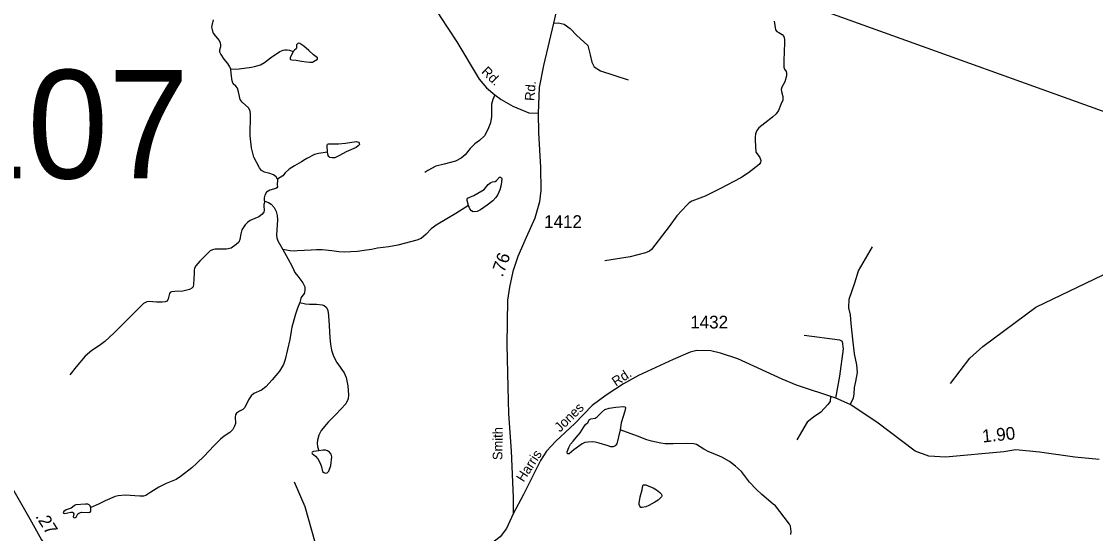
# Model space of a CAD drawing. Extents: x 2126262 to 2293712, y 749403 to 919119.
# Drawn here: x 2218946 to 2229493, y 883288 to 888318 of the extents above; entities that cross this region are included whole.
import ezdxf

# ---------------------------------------------------------------- set-up
doc = ezdxf.new("R2010")
doc.units = 0
for name, color, linetype in [('Exist Hydrographic Misc Water Feature', 7, 'Continuous'), ('Exist Hydrographic Pond Under 1500 Sq Ft', 7, 'Continuous'), ('Exist Road Non-System Type 51', 7, 'Continuous'), ('Exist Road Secondary Mileage Hundredths English Label', 7, 'Continuous'), ('Exist Road Secondary Structure Standard Bridge Number Label', 7, 'Continuous'), ('Exist Road Secondary Type 51 Attributed', 7, 'Continuous'), ('Exist Road Secondary Type 51 Label', 7, 'Continuous'), ('Exist Road Secondary Type 51 Number Label', 7, 'Continuous'), ('Exist Utilities Electrical Transmission Line', 7, 'Continuous')]:
    doc.layers.add(name, color=color, linetype=linetype)

msp = doc.modelspace()

# ---------------------------------------------------------------- linework, layer by layer
at = {"layer": 'Exist Hydrographic Misc Water Feature'}
for points in [[(2220828, 888333), (2220814, 888280), (2220813, 888261), (2220817, 888236), (2220829, 888205), (2220852, 888175), (2220886, 888133), (2220897, 888108), (2220901, 888086), (2220900, 888068), (2220889, 888036), (2220890, 888019), (2220902, 887994), (2220934, 887949), (2220970, 887904), (2220990, 887874), (2221001, 887849)], [(2226337, 888321), (2226352, 888237), (2226365, 888221), (2226382, 888211), (2226417, 888190), (2226432, 888171), (2226440, 888141), (2226440, 888108), (2226435, 888023), (2226432, 887933), (2226433, 887869), (2226438, 887851), (2226456, 887827), (2226459, 887811), (2226457, 887783), (2226443, 887725), (2226414, 887673), (2226407, 887651), (2226409, 887630), (2226423, 887580), (2226422, 887547), (2226403, 887504), (2226379, 887445), (2226357, 887411), (2226321, 887379), (2226245, 887319), (2226187, 887274), (2226168, 887246), (2226155, 887213), (2226151, 887182), (2226152, 887149), (2226158, 887035)], [(2221001, 887849), (2221082, 887854), (2221204, 887870), (2221234, 887876), (2221292, 887892), (2221332, 887917), (2221390, 887962), (2221482, 888023), (2221514, 888037), (2221532, 888041), (2221554, 888040), (2221578, 888036), (2221614, 888024)], [(2221461, 886769), (2221446, 886793), (2221420, 886812), (2221386, 886824), (2221333, 886839), (2221304, 886856), (2221283, 886881), (2221228, 886984), (2221203, 887076), (2221192, 887195), (2221195, 887404), (2221191, 887442), (2221174, 887469), (2221114, 887525), (2221094, 887553), (2221077, 887628), (2221066, 887664), (2221049, 887684), (2221025, 887707), (2221013, 887736), (2221006, 887807), (2221001, 887849)], [(2221951, 887035), (2221864, 887023), (2221823, 887010), (2221748, 886971), (2221731, 886963), (2221697, 886939), (2221627, 886900), (2221573, 886869), (2221536, 886833), (2221511, 886801), (2221461, 886769)], [(2226158, 887035), (2226169, 887019), (2226198, 886981), (2226205, 886953), (2226202, 886932), (2226190, 886914), (2226084, 886831), (2226010, 886784), (2225810, 886677), (2225661, 886601), (2225530, 886552), (2225501, 886536), (2225479, 886513), (2225381, 886408), (2225307, 886303), (2225241, 886219), (2225166, 886120), (2225134, 886080), (2225112, 886063), (2225075, 886046), (2224923, 886006), (2224674, 885966)], [(2221461, 886769), (2221460, 886749), (2221455, 886728), (2221455, 886715), (2221459, 886694), (2221454, 886684), (2221442, 886679), (2221384, 886660), (2221351, 886640), (2221337, 886613), (2221330, 886586), (2221329, 886567), (2221330, 886559), (2221337, 886552)], [(2221337, 886552), (2221327, 886522), (2221327, 886505), (2221328, 886466), (2221324, 886445), (2221307, 886422), (2221275, 886400), (2221237, 886383), (2221190, 886364), (2221167, 886348), (2221142, 886320), (2221110, 886273), (2221101, 886233), (2221089, 886175), (2221079, 886152), (2221055, 886127), (2221004, 886092), (2220958, 886081), (2220918, 886082), (2220847, 886083), (2220820, 886076), (2220799, 886064), (2220749, 886016), (2220698, 885964), (2220658, 885918), (2220646, 885895), (2220641, 885875), (2220641, 885841), (2220636, 885737), (2220630, 885713), (2220618, 885698), (2220597, 885686), (2220529, 885669), (2220451, 885665), (2220419, 885664), (2220407, 885657), (2220399, 885647), (2220386, 885593), (2220375, 885572), (2220355, 885563), (2220326, 885560), (2220272, 885560), (2220201, 885566), (2220175, 885563), (2220143, 885547), (2220058, 885464), (2219924, 885330), (2219857, 885261), (2219764, 885175), (2219712, 885136), (2219638, 885086), (2219572, 885030), (2219482, 884925), (2219420, 884846)], [(2221337, 886552), (2221370, 886540), (2221397, 886524), (2221426, 886492), (2221446, 886451), (2221455, 886413), (2221459, 886370), (2221451, 886224), (2221453, 886194), (2221464, 886163), (2221513, 886077)], [(2223336, 886512), (2223247, 886455), (2223210, 886431), (2223124, 886379), (2223019, 886318), (2222991, 886298), (2222969, 886282), (2222920, 886229), (2222871, 886188), (2222828, 886169), (2222640, 886121), (2222553, 886104), (2222443, 886091), (2222382, 886077), (2222310, 886069), (2222246, 886060), (2222179, 886054), (2222116, 886053), (2222061, 886057), (2221993, 886065), (2221898, 886076), (2221844, 886074), (2221791, 886071), (2221653, 886066), (2221625, 886063), (2221585, 886065), (2221549, 886071), (2221513, 886077)], [(2221513, 886077), (2221561, 885991), (2221603, 885913), (2221630, 885851), (2221659, 885817), (2221708, 885752), (2221728, 885710), (2221729, 885684), (2221726, 885654), (2221714, 885637), (2221696, 885613), (2221689, 885596), (2221678, 885557)], [(2228070, 884761), (2228260, 885011), (2228386, 885126), (2228908, 885513), (2229568, 885828)], [(2221678, 885557), (2221655, 885501), (2221637, 885443), (2221601, 885317), (2221593, 885276), (2221580, 885195), (2221536, 884999), (2221518, 884949), (2221480, 884884), (2221408, 884797), (2221345, 884730), (2221302, 884696), (2221228, 884664), (2221201, 884642), (2221175, 884601), (2221139, 884527), (2221120, 884505), (2221086, 884490), (2221057, 884471), (2221046, 884454), (2221044, 884435), (2221046, 884370), (2221039, 884342), (2221020, 884310), (2220991, 884282), (2220937, 884245), (2220899, 884215), (2220835, 884149), (2220740, 884049), (2220668, 883980), (2220619, 883935), (2220517, 883854), (2220465, 883820), (2220368, 883779), (2220294, 883742), (2220215, 883695), (2220166, 883662), (2220145, 883656), (2220108, 883655), (2219965, 883664), (2219894, 883660), (2219865, 883651), (2219769, 883608), (2219701, 883576), (2219625, 883544)], [(2221678, 885557), (2221735, 885543), (2221774, 885540), (2221844, 885540), (2221898, 885536), (2221918, 885529), (2221939, 885511), (2221954, 885483), (2221961, 885426), (2221966, 885331), (2221973, 885209), (2221979, 885148), (2221989, 885088), (2222011, 885030), (2222044, 884968), (2222115, 884868), (2222135, 884822), (2222149, 884738), (2222158, 884651), (2222155, 884612), (2222132, 884562), (2222033, 884456), (2221958, 884383), (2221888, 884300), (2221866, 884255), (2221853, 884206), (2221850, 884176), (2221853, 884142), (2221866, 884101)], [(2226502, 883279), (2226504, 883309), (2226499, 883360), (2226488, 883379), (2226434, 883448), (2226351, 883559), (2226327, 883576), (2226215, 883670), (2226160, 883724), (2226094, 883792), (2226015, 883897), (2225957, 883951), (2225898, 883995), (2225824, 884037), (2225737, 884074), (2225696, 884090), (2225647, 884116), (2225574, 884163), (2225549, 884169), (2225481, 884172), (2225345, 884170), (2225267, 884169), (2225225, 884175), (2225134, 884195), (2225086, 884209), (2224996, 884243), (2224824, 884307)]]:
    msp.add_lwpolyline(points, dxfattribs=at)
for points in [[(2221614, 888024), (2221585, 887961), (2221584, 887948), (2221589, 887944), (2221601, 887940), (2221642, 887938), (2221697, 887930), (2221746, 887923), (2221778, 887920), (2221802, 887920), (2221813, 887925), (2221851, 887947), (2221854, 887953), (2221852, 887960), (2221813, 887991), (2221769, 888033), (2221718, 888075), (2221678, 888101), (2221662, 888104), (2221655, 888099), (2221646, 888088), (2221646, 888078), (2221647, 888057), (2221642, 888051), (2221628, 888037)], [(2221951, 887035), (2221949, 887101), (2221952, 887113), (2221961, 887118), (2221973, 887118), (2222058, 887118), (2222127, 887123), (2222231, 887138), (2222256, 887132), (2222263, 887123), (2222264, 887111), (2222253, 887096), (2222232, 887081), (2222133, 887037), (2222068, 887002), (2222036, 886985), (2222023, 886980), (2221996, 886978), (2221974, 886982), (2221963, 886992), (2221957, 887001)], [(2223336, 886512), (2223321, 886560), (2223321, 886572), (2223327, 886584), (2223348, 886592), (2223388, 886608), (2223427, 886632), (2223488, 886669), (2223530, 886716), (2223554, 886735), (2223571, 886742), (2223596, 886748), (2223611, 886755), (2223640, 886788), (2223651, 886790), (2223658, 886784), (2223663, 886773), (2223657, 886713), (2223642, 886663), (2223622, 886619), (2223604, 886589), (2223574, 886555), (2223518, 886513), (2223454, 886467), (2223421, 886451), (2223382, 886449), (2223364, 886457), (2223349, 886477)], [(2221866, 884101), (2221812, 884094), (2221799, 884086), (2221798, 884082), (2221800, 884073), (2221834, 884047), (2221856, 884022), (2221878, 883980), (2221891, 883945), (2221902, 883899), (2221914, 883887), (2221934, 883882), (2221949, 883886), (2221963, 883902), (2221982, 883956), (2221992, 884043), (2221988, 884068), (2221971, 884089), (2221951, 884102), (2221930, 884107), (2221909, 884106)], [(2219625, 883544), (2219619, 883560), (2219611, 883569), (2219596, 883576), (2219573, 883578), (2219480, 883570), (2219465, 883565), (2219445, 883547), (2219433, 883538), (2219385, 883521), (2219360, 883504), (2219356, 883496), (2219359, 883488), (2219367, 883486), (2219402, 883490), (2219429, 883499), (2219446, 883498), (2219454, 883490), (2219459, 883481), (2219454, 883453), (2219459, 883446), (2219471, 883444), (2219482, 883450), (2219500, 883481), (2219508, 883489), (2219534, 883497), (2219599, 883495), (2219619, 883498), (2219626, 883507), (2219628, 883519)]]:
    msp.add_lwpolyline(points, close=True, dxfattribs=at)
at = {"layer": 'Exist Hydrographic Pond Under 1500 Sq Ft'}
for points in [[(2224824, 884307), (2224791, 884169), (2224775, 884150), (2224756, 884140), (2224733, 884141), (2224706, 884149), (2224620, 884176), (2224580, 884186), (2224550, 884189), (2224509, 884187), (2224479, 884183), (2224452, 884170), (2224371, 884109), (2224324, 884070), (2224312, 884071), (2224305, 884079), (2224305, 884091), (2224320, 884134), (2224337, 884165), (2224363, 884195), (2224394, 884230), (2224432, 884278), (2224480, 884355), (2224506, 884380), (2224525, 884409), (2224536, 884414), (2224579, 884421), (2224600, 884433), (2224645, 884482), (2224676, 884505), (2224718, 884521), (2224783, 884530), (2224857, 884537), (2224873, 884532), (2224877, 884523), (2224870, 884489), (2224836, 884376)], [(2225148, 883737), (2225183, 883717), (2225216, 883691), (2225227, 883678), (2225233, 883666), (2225234, 883656), (2225231, 883649), (2225219, 883634), (2225197, 883615), (2225165, 883596), (2225106, 883563), (2225078, 883551), (2225041, 883543), (2225029, 883544), (2225018, 883557), (2225010, 883573), (2225010, 883588), (2225023, 883649), (2225040, 883719), (2225049, 883760), (2225054, 883767), (2225061, 883768), (2225076, 883767), (2225124, 883747)]]:
    msp.add_lwpolyline(points, close=True, dxfattribs=at)
at = {"layer": 'Exist Road Non-System Type 51'}
for points in [[(2224171, 888301), (2224217, 888306), (2224274, 888292), (2224333, 888249), (2224400, 888182), (2224467, 888118), (2224506, 888082), (2224529, 887991), (2224546, 887918), (2224570, 887874), (2224633, 887835), (2224903, 887746)], [(2223593, 887597), (2223573, 887552), (2223563, 887506), (2223563, 887384), (2223551, 887324), (2223527, 887258), (2223492, 887195), (2223444, 887149), (2223397, 887117), (2223351, 887071), (2223304, 887008), (2223262, 886975), (2223209, 886947), (2223098, 886918), (2223016, 886896), (2222936, 886853), (2222906, 886834)], [(2227083, 884555), (2227116, 884618), (2227123, 884660), (2227125, 884722), (2227139, 884783), (2227155, 884870), (2227148, 884945), (2227126, 885054), (2227109, 885199), (2227094, 885353), (2227086, 885437), (2227070, 885506), (2227075, 885592), (2227128, 885752), (2227165, 885868), (2227303, 886106)], [(2226942, 884619), (2226982, 884833), (2227018, 885101), (2227010, 885175), (2226983, 885187), (2226632, 885232)], [(2226892, 884633), (2226886, 884586), (2226863, 884555), (2226796, 884481), (2226722, 884430), (2226663, 884381), (2226559, 884208)], [(2221962, 882538), (2221935, 882767), (2221862, 883086), (2221730, 883551), (2221628, 883794)]]:
    msp.add_lwpolyline(points, dxfattribs=at)
at = {"layer": 'Exist Road Secondary Type 51 Attributed'}
for points in [[(2224735, 892967), (2224643, 892686), (2224625, 892586), (2224581, 892232), (2224547, 891793), (2224537, 891457), (2224558, 891204), (2224583, 891022), (2224577, 890768), (2224551, 890583), (2224501, 890178), (2224434, 889665), (2224384, 889317), (2224306, 888942), (2224239, 888607), (2224171, 888301), (2224073, 887887), (2224030, 887670), (2224020, 887417)], [(2221181, 891690), (2221306, 891605), (2221399, 891528), (2221454, 891465), (2222087, 890793), (2222322, 890540), (2222391, 890440), (2222435, 890343), (2222468, 890224), (2222490, 890075), (2222518, 889712), (2222548, 889399), (2222570, 889275), (2222603, 889158), (2222666, 889016), (2223058, 888367), (2223221, 888117), (2223439, 887753), (2223512, 887668), (2223593, 887597), (2223656, 887553), (2223772, 887488), (2223929, 887420), (2224020, 887417)], [(2224020, 887417), (2224022, 887226), (2224041, 886888), (2224045, 886658), (2224032, 886548), (2223988, 886386), (2223901, 886196), (2223820, 886010), (2223770, 885861), (2223737, 885709), (2223717, 885581), (2223713, 885144), (2223721, 884726), (2223727, 884463), (2223753, 884100), (2223766, 883794), (2223774, 883641), (2223774, 883481)], [(2229528, 884016), (2229291, 884038), (2228944, 884086), (2228711, 884109), (2228592, 884090), (2228019, 884037), (2227855, 884047), (2227721, 884097), (2227345, 884381), (2227083, 884555), (2226942, 884619), (2226557, 884746), (2226416, 884804), (2225980, 885004), (2225810, 885061), (2225716, 885083), (2225578, 885085), (2225511, 885069), (2225347, 884999), (2225005, 884839), (2224858, 884758), (2224687, 884646), (2224550, 884547), (2224379, 884370), (2224194, 884196), (2224103, 884096), (2224044, 884007), (2223876, 883673), (2223774, 883481)], [(2218804, 883822), (2219027, 883432), (2219143, 883227), (2219227, 883096), (2219383, 882889), (2219525, 882748), (2219617, 882678)], [(2223774, 883481), (2223708, 883337), (2223646, 883256), (2223479, 883129), (2223325, 883042), (2223153, 882961), (2222735, 882793), (2222612, 882704), (2222531, 882656), (2222447, 882617), (2222323, 882582), (2221962, 882538), (2221727, 882486), (2221166, 882310), (2220950, 882227), (2220834, 882198), (2220727, 882188)]]:
    msp.add_lwpolyline(points, dxfattribs=at)
at = {"layer": 'Exist Utilities Electrical Transmission Line'}
msp.add_lwpolyline([(2258434, 873500), (2253951, 875589), (2253118, 875974), (2249263, 877649), (2247553, 878369), (2245429, 879296), (2244994, 879507), (2244994, 879507), (2233671, 885960), (2223138, 889748), (2223140, 889750), (2221397, 890471)], dxfattribs=at)

# ---------------------------------------------------------------- texts
at = {"layer": 'Exist Road Secondary Mileage Hundredths English Label'}
for s, rotation, p in [('.76', 70.1717, (2223670, 885801)), ('1.90', 5.754, (2228386, 884182)), ('.27', 302.3934, (2219079, 883457))]:
    msp.add_text(s, height=125, rotation=rotation, dxfattribs=at).set_placement(p)
at = {"layer": 'Exist Road Secondary Structure Standard Bridge Number Label'}
msp.add_text('107', height=1066.3, dxfattribs=at).set_placement((2218211, 886776))
at = {"layer": 'Exist Road Secondary Type 51 Label'}
for s, rotation, p in [('Rd.', 315.7445, (2223456, 887818)), ('Rd.', 85.6367, (2223982, 887535)), ('Rd.', 33.4505, (2224783, 884730)), ('Jones', 44.246, (2224234, 884279)), ('Smith', 89.5104, (2223668, 884009)), ('Harris', 56.8334, (2223876, 883787))]:
    msp.add_text(s, height=95, rotation=rotation, dxfattribs=at).set_placement(p)
at = {"layer": 'Exist Road Secondary Type 51 Number Label'}
for s, p in [('1412', (2224078, 886290)), ('1432', (2225513, 885303))]:
    msp.add_text(s, height=125, dxfattribs=at).set_placement(p)

doc.saveas('drawing.dxf')
